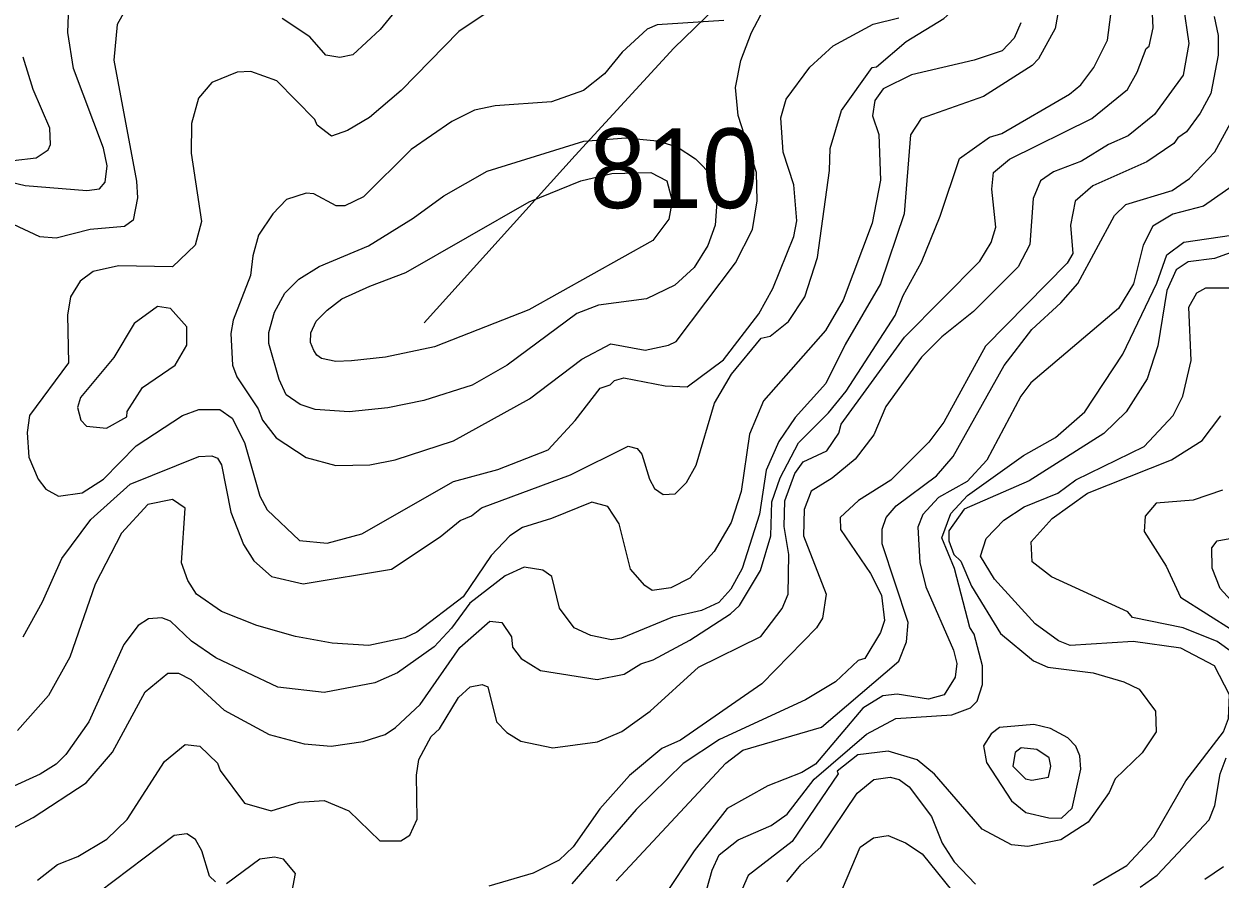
# Model space of a CAD drawing. Extents: x 673.3 to 698.5, y 6984.3 to 7012.3.
# Drawn here: x 691.969 to 693.17, y 7004.035 to 7004.894 of the extents above; entities that cross this region are included whole.
import ezdxf

# ---------------------------------------------------------------- set-up
doc = ezdxf.new("R2010")
doc.units = 0
doc.header["$LTSCALE"] = 0.032
for name, color, linetype, lineweight in [('1', 7, 'Continuous', 25), ('2', 7, 'Continuous', 13), ('26', 7, 'Continuous', 25)]:
    doc.layers.add(name, color=color, linetype=linetype, lineweight=lineweight)
doc.layers.add('21', color=7, linetype='Continuous')

msp = doc.modelspace()

# ---------------------------------------------------------------- linework, layer by layer
at = {"layer": '1'}
for points in [[(691.9298, 7004.7412), (691.9706, 7004.7317), (692.0324, 7004.7266), (692.0454, 7004.7281), (692.0508, 7004.735), (692.053, 7004.7514), (692.0492, 7004.769), (692.0191, 7004.8492), (692.0134, 7004.8851), (692.0142, 7004.903), (692.0209, 7004.9329), (692.0418, 7004.9562), (692.0628, 7004.9667), (692.0807, 7004.9692), (692.1535, 7004.9677), (692.191, 7004.9636), (692.2272, 7004.9684), (692.2455, 7004.9684), (692.2631, 7004.9636), (692.2854, 7004.9465), (692.2956, 7004.9451), (692.3074, 7004.9458)], [(693.1642, 7004.9013), (693.1682, 7004.8821), (693.1682, 7004.8623), (693.1609, 7004.8239), (693.1504, 7004.8042), (693.1365, 7004.7855), (693.1277, 7004.7796), (693.1239, 7004.7737), (693.0968, 7004.7552), (693.0426, 7004.7312), (693.0249, 7004.716), (693.02, 7004.6918), (693.0224, 7004.6633), (693.0168, 7004.6535), (692.9348, 7004.5704), (692.8928, 7004.4941), (692.878, 7004.4739), (692.8398, 7004.4356), (692.8074, 7004.4154), (692.789, 7004.3982), (692.7891, 7004.3862), (692.8192, 7004.3421), (692.8305, 7004.3204), (692.8334, 7004.2949), (692.8294, 7004.2828), (692.8136, 7004.2567), (692.807, 7004.2546), (692.784, 7004.2334), (692.754, 7004.2151), (692.6676, 7004.1754), (692.6313, 7004.1514), (692.584, 7004.105), (692.5193, 7004.0304)], [(692.9703, 7004.8948), (692.9635, 7004.8795), (692.9514, 7004.8667), (692.9234, 7004.8574), (692.8605, 7004.8428), (692.8321, 7004.8285), (692.8237, 7004.8169), (692.8213, 7004.8015), (692.8277, 7004.7827)], [(692.8277, 7004.7827), (692.8294, 7004.7368), (692.821, 7004.6937), (692.7918, 7004.6164), (692.7742, 7004.5859), (692.712, 7004.5153), (692.6979, 7004.4819), (692.6893, 7004.4244), (692.6794, 7004.3932), (692.6623, 7004.364), (692.6378, 7004.3372), (692.619, 7004.3278), (692.6, 7004.3251), (692.5927, 7004.33), (692.5785, 7004.3465), (692.5671, 7004.3918), (692.5555, 7004.4093), (692.5394, 7004.4138), (692.4992, 7004.3972), (692.4701, 7004.3882), (692.4571, 7004.38), (692.4384, 7004.3601), (692.4103, 7004.3186), (692.3637, 7004.2832), (692.3517, 7004.2775), (692.3158, 7004.2698), (692.2788, 7004.272), (692.2419, 7004.2787), (692.2031, 7004.29), (692.1676, 7004.3038), (692.1428, 7004.3212), (692.1338, 7004.3351), (692.1275, 7004.3529), (692.1313, 7004.4078), (692.1184, 7004.4162), (692.0937, 7004.4112), (692.0672, 7004.3824), (692.0408, 7004.3312), (692.0156, 7004.258), (691.994, 7004.2195), (691.9631, 7004.1844)], [(693.1307, 7004.2672), (693.0829, 7004.2737), (693.0199, 7004.2698), (693.008, 7004.2745), (692.9845, 7004.2914), (692.9437, 7004.3362), (692.9297, 7004.3594), (692.9353, 7004.3772), (692.953, 7004.3956), (692.9736, 7004.4089), (693.0074, 7004.4227), (693.0254, 7004.4361), (693.0942, 7004.4694), (693.1231, 7004.5008), (693.133, 7004.5202), (693.1413, 7004.556), (693.1388, 7004.6094), (693.147, 7004.6239), (693.1558, 7004.6289), (693.21, 7004.629)], [(693.0429, 7004.0292), (693.0767, 7004.0488), (693.1036, 7004.0781), (693.136, 7004.1339), (693.1737, 7004.1831), (693.1787, 7004.1964), (693.1796, 7004.2201), (693.1647, 7004.2492), (693.1307, 7004.2672)], [(692.7354, 7004.0325), (692.7494, 7004.0496), (692.7693, 7004.0672), (692.8058, 7004.1215), (692.8226, 7004.1351), (692.8389, 7004.1376), (692.8481, 7004.1353), (692.8581, 7004.1277), (692.8804, 7004.098), (692.8912, 7004.0713), (692.9034, 7004.0527), (692.9247, 7004.0303)]]:
    msp.add_lwpolyline(points, dxfattribs=at)
msp.add_lwpolyline([(692.4765, 7004.7151), (692.5285, 7004.7362), (692.5595, 7004.7437), (692.5988, 7004.7447), (692.6147, 7004.7362), (692.6201, 7004.7162), (692.6169, 7004.6977), (692.6008, 7004.6764), (692.4764, 7004.6067), (692.3816, 7004.5696), (692.3325, 7004.5592), (692.2983, 7004.5557), (692.2824, 7004.5548), (692.268, 7004.558), (692.2636, 7004.5614), (692.2604, 7004.5659), (692.257, 7004.574), (692.2574, 7004.5836), (692.2628, 7004.5953), (692.2737, 7004.6063), (692.2887, 7004.6178), (692.3168, 7004.6304), (692.3527, 7004.6442)], close=True, dxfattribs=at)
at = {"layer": '2'}
for points in [[(693.0117, 7004.9287), (693.0046, 7004.8892), (692.9881, 7004.8587), (692.9815, 7004.852), (692.9326, 7004.8209), (692.8702, 7004.799), (692.8596, 7004.7826), (692.853, 7004.7032), (692.8293, 7004.6329), (692.794, 7004.5721), (692.7744, 7004.5328), (692.7438, 7004.4985), (692.7272, 7004.4744), (692.7146, 7004.4459), (692.708, 7004.4016), (692.6905, 7004.3472), (692.6791, 7004.3262), (692.6671, 7004.3129), (692.6495, 7004.3049), (692.6204, 7004.2982), (692.5694, 7004.277), (692.5594, 7004.2755), (692.5387, 7004.2799), (692.5218, 7004.2875), (692.507, 7004.3071), (692.4994, 7004.3389), (692.4903, 7004.3455), (692.4717, 7004.3485), (692.4524, 7004.3397), (692.4171, 7004.3123), (692.3987, 7004.2871), (692.3811, 7004.2685), (692.3443, 7004.2422), (692.3218, 7004.2322), (692.2709, 7004.2225), (692.2242, 7004.228), (692.1621, 7004.2573), (692.1377, 7004.2741), (692.1167, 7004.2942), (692.1078, 7004.2974), (692.0943, 7004.2965), (692.084, 7004.2898), (692.0697, 7004.2708), (692.0345, 7004.1931), (692.0115, 7004.1604), (692.0017, 7004.1507), (691.9856, 7004.1405), (691.9556, 7004.127)], [(692.7091, 7004.2789), (692.7307, 7004.3069), (692.7365, 7004.3214), (692.7373, 7004.3612), (692.7325, 7004.3893), (692.7333, 7004.4149), (692.7432, 7004.4426), (692.7518, 7004.4542), (692.7755, 7004.4653), (692.7876, 7004.4829), (692.79, 7004.4921), (692.8534, 7004.5794), (692.9291, 7004.6555), (692.9404, 7004.6742), (692.945, 7004.6899), (692.941, 7004.728), (692.9427, 7004.7445), (692.9589, 7004.7579), (693.0416, 7004.799), (693.0773, 7004.828), (693.0871, 7004.8453), (693.0959, 7004.8692), (693.0991, 7004.8713), (693.103, 7004.89), (693.1018, 7004.9188)], [(692.7789, 7004.7686), (692.7901, 7004.807), (692.821, 7004.85), (692.8254, 7004.8506), (692.8552, 7004.8763), (692.893, 7004.8994), (692.9079, 7004.9126), (692.9166, 7004.9263)], [(692.0706, 7004.9069), (692.0631, 7004.8931), (692.0598, 7004.8575), (692.0825, 7004.7358), (692.0834, 7004.7192), (692.079, 7004.6967), (692.0703, 7004.6905), (692.0359, 7004.6875), (692.0017, 7004.6786), (691.9855, 7004.68), (691.9589, 7004.6925)], [(692.672, 7004.8974), (692.6051, 7004.8929), (692.5952, 7004.8887), (692.5701, 7004.8655), (692.5523, 7004.8436), (692.5311, 7004.8271), (692.499, 7004.8155), (692.4425, 7004.8117), (692.4217, 7004.8072), (692.3989, 7004.7959), (692.3583, 7004.7677), (692.3102, 7004.7201), (692.2917, 7004.7113), (692.2829, 7004.7112), (692.2604, 7004.7232), (692.2527, 7004.724), (692.2331, 7004.7174), (692.2193, 7004.703), (692.2048, 7004.6817), (692.1991, 7004.6609), (692.197, 7004.6411), (692.1793, 7004.5964), (692.1771, 7004.583), (692.1787, 7004.5513), (692.1831, 7004.5395), (692.2047, 7004.5075), (692.209, 7004.4959), (692.2227, 7004.4782), (692.2526, 7004.4584), (692.2827, 7004.4505), (692.3168, 7004.4512), (692.342, 7004.4561), (692.4008, 7004.4752), (692.4768, 7004.5174), (692.5296, 7004.5573), (692.5585, 7004.5725), (692.593, 7004.5662), (692.6166, 7004.5712), (692.6241, 7004.575), (692.6837, 7004.6539), (692.7008, 7004.6875), (692.7054, 7004.7161), (692.7048, 7004.7447), (692.6866, 7004.8017), (692.6837, 7004.8299), (692.6891, 7004.857), (692.6997, 7004.8852), (692.7123, 7004.9085)], [(692.3513, 7004.918), (692.3271, 7004.8881), (692.2997, 7004.8626), (692.2865, 7004.8602), (692.2726, 7004.8625), (692.2563, 7004.8807), (692.2286, 7004.8994)], [(693.1331, 7004.913), (693.1388, 7004.874), (693.1331, 7004.8425), (693.1043, 7004.8029), (693.0781, 7004.7813), (693.0582, 7004.7729), (693.0312, 7004.7561), (693.0031, 7004.7454), (692.9899, 7004.7363), (692.9825, 7004.7186), (692.9793, 7004.6724), (692.9677, 7004.6499), (692.9228, 7004.605), (692.891, 7004.5797)], [(692.4326, 7004.9039), (692.4059, 7004.8861), (692.3482, 7004.8269), (692.3164, 7004.8), (692.2941, 7004.7867), (692.2783, 7004.7812), (692.2637, 7004.7922), (692.2613, 7004.7979), (692.2234, 7004.8365), (692.1972, 7004.8461), (692.1836, 7004.8454), (692.158, 7004.8351), (692.1446, 7004.8194), (692.1375, 7004.7938), (692.1372, 7004.7642), (692.1477, 7004.6954), (692.1414, 7004.6716), (692.1184, 7004.6499), (692.0645, 7004.6508), (692.0389, 7004.6452), (692.0257, 7004.6354), (692.0162, 7004.6197), (692.0133, 7004.6013), (692.0141, 7004.5535), (691.9751, 7004.5006), (691.9727, 7004.4837), (691.9742, 7004.4589), (691.9837, 7004.4367), (691.9913, 7004.4268), (692.0042, 7004.4196), (692.0278, 7004.423), (692.0493, 7004.4368), (692.082, 7004.4702), (692.1286, 7004.5006), (692.1451, 7004.5067), (692.1661, 7004.5066), (692.1784, 7004.4979), (692.1908, 7004.4736), (692.2062, 7004.4198), (692.2137, 7004.4059), (692.2461, 7004.3752), (692.2737, 7004.3724), (692.3085, 7004.3818), (692.4008, 7004.4344), (692.4453, 7004.4463), (692.4957, 7004.4663)], [(692.4957, 7004.4663), (692.5228, 7004.4956), (692.548, 7004.528), (692.5581, 7004.5315), (692.5623, 7004.5359), (692.5715, 7004.5384), (692.613, 7004.5303), (692.6353, 7004.5295), (692.6716, 7004.5565), (692.7071, 7004.6026), (692.7211, 7004.6282), (692.7423, 7004.6804), (692.7454, 7004.6962), (692.7422, 7004.7323), (692.7316, 7004.7651), (692.7293, 7004.7996), (692.7348, 7004.8184), (692.7585, 7004.8503), (692.7818, 7004.8719), (692.822, 7004.8935), (692.8479, 7004.9)], [(693.0573, 7004.8774), (693.0606, 7004.9033)], [(691.9343, 7004.0735), (691.9786, 7004.0972), (692.0319, 7004.1318), (692.0582, 7004.1628), (692.0911, 7004.2231), (692.114, 7004.242), (692.1246, 7004.242), (692.137, 7004.2355), (692.1703, 7004.2047), (692.2155, 7004.1804), (692.2506, 7004.1711), (692.278, 7004.1688), (692.31, 7004.1734), (692.3319, 7004.1804), (692.3425, 7004.1873), (692.3672, 7004.2105), (692.4071, 7004.2676), (692.4371, 7004.2941), (692.4492, 7004.293), (692.4588, 7004.2783), (692.4599, 7004.268), (692.4687, 7004.2567), (692.488, 7004.2445), (692.545, 7004.2355), (692.5721, 7004.2409), (692.5886, 7004.2514), (692.6011, 7004.2553), (692.6378, 7004.2752), (692.6787, 7004.3014), (692.6878, 7004.3099), (692.7089, 7004.3449), (692.7193, 7004.3798), (692.7202, 7004.414), (692.7286, 7004.438), (692.747, 7004.4731), (692.7773, 7004.5034), (692.7948, 7004.5252), (692.8439, 7004.601), (692.852, 7004.6212), (692.8705, 7004.6546), (692.8894, 7004.7007), (692.9086, 7004.7587), (692.9387, 7004.78), (692.951, 7004.7837), (693.0192, 7004.8233), (693.0305, 7004.8325), (693.0436, 7004.8502), (693.0573, 7004.8774)], [(691.9586, 7004.7567), (691.9818, 7004.7593), (691.9937, 7004.7674), (691.9962, 7004.7727), (691.9954, 7004.7893), (691.9786, 7004.8278), (691.9687, 7004.8603)], [(692.5639, 7004.0335), (692.6741, 7004.1516), (692.6913, 7004.1646), (692.7702, 7004.1876), (692.8479, 7004.254), (692.8555, 7004.2733), (692.857, 7004.293), (692.8309, 7004.3718), (692.831, 7004.3867), (692.8351, 7004.3984), (692.845, 7004.4099), (692.8856, 7004.44), (692.9022, 7004.4596), (692.9535, 7004.5509), (692.9814, 7004.5871), (693.0105, 7004.6137), (693.0274, 7004.6332), (693.0642, 7004.7016), (693.0758, 7004.7125), (693.122, 7004.7267), (693.1394, 7004.7385), (693.165, 7004.7655), (693.1844, 7004.8008)], [(691.9685, 7004.2786), (691.9881, 7004.3137), (692.0073, 7004.3571), (692.0366, 7004.3963), (692.0761, 7004.4317), (692.1451, 7004.4595), (692.158, 7004.4602), (692.1639, 7004.4577), (692.1678, 7004.4513), (692.177, 7004.4035), (692.1898, 7004.3713), (692.2003, 7004.3549), (692.218, 7004.3389), (692.2497, 7004.3316), (692.3383, 7004.3463), (692.3872, 7004.3788), (692.4072, 7004.3954), (692.4187, 7004.3999), (692.4287, 7004.4081), (692.5181, 7004.441), (692.5759, 7004.4699), (692.5849, 7004.4676), (692.5897, 7004.462), (692.5973, 7004.4367), (692.6025, 7004.4275), (692.6112, 7004.4212), (692.6233, 7004.422), (692.6346, 7004.4333), (692.6442, 7004.4507), (692.6627, 7004.513), (692.6797, 7004.542), (692.7097, 7004.5782), (692.7186, 7004.5804), (692.7371, 7004.5952), (692.7535, 7004.6197), (692.7661, 7004.6594), (692.778, 7004.7467), (692.7789, 7004.7686)], [(693.1867, 7004.7338), (693.1536, 7004.7107), (693.1228, 7004.7027), (693.1028, 7004.6906), (693.0932, 7004.6718), (693.0834, 7004.6329), (693.0684, 7004.6081), (692.9801, 7004.5335), (692.9701, 7004.5202), (692.9362, 7004.4557), (692.9162, 7004.4344), (692.8877, 7004.4182), (692.872, 7004.4013), (692.8669, 7004.3886), (692.8687, 7004.3531), (692.8749, 7004.3286), (692.9025, 7004.2651), (692.9059, 7004.2518), (692.9043, 7004.2378), (692.8934, 7004.2201), (692.8774, 7004.216), (692.8462, 7004.2208), (692.8316, 7004.2191), (692.8115, 7004.207), (692.764, 7004.1507), (692.7504, 7004.1423), (692.7162, 7004.1288), (692.6755, 7004.106), (692.6424, 7004.0637)], [(692.6414, 7003.9762), (692.6605, 7004.0443), (692.6673, 7004.0596), (692.6864, 7004.0747), (692.7197, 7004.0891), (692.7357, 7004.1004), (692.7627, 7004.1354), (692.8152, 7004.1808), (692.8448, 7004.1963), (692.9008, 7004.2002), (692.9197, 7004.2071), (692.9263, 7004.2139), (692.9319, 7004.2306), (692.9318, 7004.2492), (692.9235, 7004.2813), (692.9191, 7004.2877), (692.9035, 7004.347), (692.891, 7004.378), (692.8998, 7004.4024), (692.9168, 7004.4203), (692.973, 7004.4604), (693.005, 7004.4785), (693.0344, 7004.5044), (693.0725, 7004.5623), (693.1066, 7004.6336), (693.1169, 7004.6621), (693.1337, 7004.6746), (693.1817, 7004.6818)], [(693.1888, 7004.6669), (693.1645, 7004.6582), (693.1383, 7004.6548), (693.1263, 7004.647), (693.1168, 7004.6261), (693.1078, 7004.5707), (693.0972, 7004.5374), (693.0761, 7004.5042), (693.0536, 7004.4825), (692.9787, 7004.4352), (692.9134, 7004.4065), (692.8978, 7004.3849), (692.8979, 7004.375), (692.9029, 7004.3612), (692.9099, 7004.3544), (692.9208, 7004.3294), (692.9499, 7004.2819), (692.983, 7004.2542), (692.9972, 7004.248), (693.0429, 7004.2422), (693.0735, 7004.2334), (693.0889, 7004.2258), (693.1054, 7004.2037), (693.1061, 7004.1831), (693.0919, 7004.1619), (693.0648, 7004.136), (693.059, 7004.1223), (693.0378, 7004.0924), (693.0104, 7004.0746), (692.9772, 7004.0678), (692.9608, 7004.0697), (692.9315, 7004.0855)], [(692.891, 7004.5797), (692.8705, 7004.5591), (692.8346, 7004.5098), (692.8228, 7004.4814), (692.8039, 7004.4568), (692.7808, 7004.4376), (692.7599, 7004.4248), (692.7528, 7004.4062), (692.7521, 7004.3798), (692.7749, 7004.3212), (692.7712, 7004.2972), (692.765, 7004.2876), (692.7103, 7004.2312), (692.6284, 7004.1746), (692.6098, 7004.1662), (692.5775, 7004.1391), (692.5475, 7004.1058), (692.5207, 7004.0677), (692.5066, 7004.0542), (692.4806, 7004.0411), (692.4361, 7004.028)], [(693.1958, 7004.2534), (693.1673, 7004.2737), (693.1331, 7004.2876), (693.0824, 7004.298), (693.0776, 7004.3035), (693.001, 7004.3386), (692.9816, 7004.3539), (692.9805, 7004.3739), (693.0018, 7004.3973), (693.0371, 7004.4227), (693.1214, 7004.456), (693.1523, 7004.4755), (693.1709, 7004.5005)], [(693.1727, 7004.4256), (693.1432, 7004.4155), (693.1062, 7004.4125), (693.0949, 7004.3996), (693.0941, 7004.3841), (693.116, 7004.3493), (693.1305, 7004.3183), (693.1834, 7004.2848)], [(693.2677, 7004.2205), (693.1702, 7004.3271), (693.1622, 7004.3473), (693.1621, 7004.3679), (693.1673, 7004.3747), (693.2095, 7004.3824)], [(692.3267, 7004.0737), (692.3477, 7004.0735), (692.3569, 7004.0792), (692.3643, 7004.0955), (692.3635, 7004.1396), (692.366, 7004.1554), (692.3784, 7004.1784), (692.3865, 7004.1861), (692.4058, 7004.2174), (692.4173, 7004.2281), (692.4294, 7004.2307), (692.435, 7004.2282), (692.4438, 7004.193), (692.4541, 7004.1824), (692.4684, 7004.1737), (692.5003, 7004.1671), (692.5451, 7004.1732), (692.5698, 7004.1835), (692.598, 7004.2039), (692.6466, 7004.248), (692.7091, 7004.2789)], [(691.9831, 7004.0342), (692.0031, 7004.05), (692.0236, 7004.0578), (692.0526, 7004.0752), (692.0732, 7004.0951), (692.1104, 7004.1534), (692.1314, 7004.1702), (692.1461, 7004.1687), (692.1639, 7004.1517), (692.1663, 7004.1441), (692.191, 7004.1115), (692.2177, 7004.1036), (692.2458, 7004.1126), (692.2709, 7004.1142), (692.2956, 7004.1037), (692.3267, 7004.0737)], [(692.9315, 7004.0855), (692.8836, 7004.1405), (692.8662, 7004.1551), (692.837, 7004.1638), (692.8065, 7004.1601), (692.7858, 7004.1436), (692.7867, 7004.1408), (692.7407, 7004.073), (692.6966, 7004.0389), (692.6774, 7003.9955)], [(693.0899, 7004.0271), (693.1071, 7004.0393), (693.1592, 7004.0946), (693.1651, 7004.1091), (693.1702, 7004.1408), (693.1765, 7004.157)], [(692.1616, 7004.0324), (692.1557, 7004.0382), (692.1481, 7004.0635), (692.1418, 7004.0751), (692.1328, 7004.0807), (692.1203, 7004.0791), (692.0451, 7004.0221)], [(692.7874, 7004.0167), (692.809, 7004.0674), (692.8223, 7004.0766), (692.837, 7004.079), (692.8546, 7004.0717), (692.8712, 7004.0607), (692.909, 7004.0136)], [(692.2333, 7003.9947), (692.2422, 7004.0408), (692.2301, 7004.0553), (692.221, 7004.0571), (692.2064, 7004.0551), (692.1727, 7004.0304)], [(692.6424, 7004.0637), (692.6125, 7004.0186)], [(693.1736, 7004.0474), (693.155, 7004.0347)]]:
    msp.add_lwpolyline(points, dxfattribs=at)
for points in [[(692.2153, 7004.573), (692.2154, 7004.584), (692.2208, 7004.6043), (692.2314, 7004.6236), (692.2455, 7004.6377), (692.2657, 7004.6504), (692.3153, 7004.6711), (692.3601, 7004.6987), (692.3909, 7004.7212), (692.4344, 7004.7461), (692.5315, 7004.7761), (692.5738, 7004.7796), (692.6052, 7004.7763), (692.6253, 7004.7704), (692.6435, 7004.7585), (692.6618, 7004.7399), (692.6656, 7004.7241), (692.6633, 7004.6916), (692.6559, 7004.6712), (692.6422, 7004.6493), (692.623, 7004.6314), (692.5945, 7004.6179), (692.5463, 7004.6116), (692.5246, 7004.603), (692.4545, 7004.5513), (692.4194, 7004.531), (692.3709, 7004.5156), (692.3347, 7004.5083), (692.2959, 7004.5042), (692.2617, 7004.5067), (692.2467, 7004.5117), (692.2326, 7004.5214), (692.2257, 7004.5367)], [(692.133, 7004.5713), (692.1329, 7004.5898), (692.1164, 7004.6082), (692.1035, 7004.61), (692.0802, 7004.593), (692.0598, 7004.559), (692.0263, 7004.5188), (692.0232, 7004.5087), (692.0266, 7004.496), (692.0321, 7004.4901), (692.0522, 7004.488), (692.0726, 7004.4993), (692.0731, 7004.5047), (692.0883, 7004.5287), (692.1213, 7004.5511)], [(693.0295, 7004.1591), (693.0256, 7004.1687), (693.0173, 7004.177), (693.0001, 7004.1864), (692.9833, 7004.1906), (692.9489, 7004.1873), (692.9404, 7004.1812), (692.9329, 7004.169), (692.9357, 7004.1523), (692.9608, 7004.1137), (692.9754, 7004.102), (692.9983, 7004.0966), (693.011, 7004.0963), (693.0217, 7004.1065), (693.0305, 7004.1457)], [(692.9979, 7004.1376), (693.0003, 7004.1486), (692.9986, 7004.1569), (692.9864, 7004.1654), (692.9706, 7004.167), (692.9647, 7004.1623), (692.9622, 7004.1486), (692.9748, 7004.1358), (692.9812, 7004.1346)]]:
    msp.add_lwpolyline(points, close=True, dxfattribs=at)
at = {"layer": '26'}
msp.add_lwpolyline([(692.3712, 7004.5938), (692.5227, 7004.7618), (692.622, 7004.8693), (692.6745, 7004.9207), (692.7388, 7005.0013), (692.8042, 7005.0784), (692.8848, 7005.2046), (692.9491, 7005.3296), (692.9923, 7005.4102), (693.0332, 7005.4745), (693.0928, 7005.5609), (693.1594, 7005.6345), (693.2003, 7005.6731), (693.2832, 7005.7408), (693.3615, 7005.7981), (693.559, 7005.9336), (693.6672, 7006.0021)], dxfattribs=at)

# ---------------------------------------------------------------- texts
at = {"layer": '21', "width": 0.95}
msp.add_text('810', height=0.08, dxfattribs=at).set_placement((692.5372, 7004.7089))

doc.saveas('drawing.dxf')
